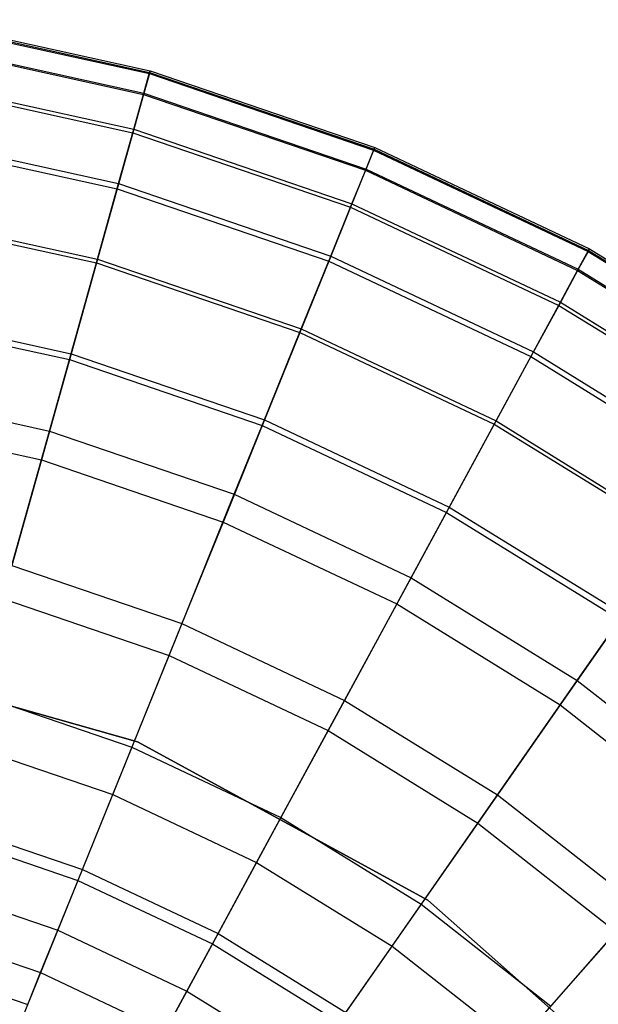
# Model space of a CAD drawing. Extents: x -91 to 91, y -91 to 262.
# Tile 354 of 480: x 6 to 14, y 16 to 29. Entities that reach past the tile are written whole.
import ezdxf

# ---------------------------------------------------------------- set-up
doc = ezdxf.new("R2010")
doc.units = 0
doc.header["$LTSCALE"] = 25.4
doc.layers.get('0').update_dxf_attribs({"linetype": 'CONTINUOUS'})

# ---------------------------------------------------------------- blocks, each defined once
blk = doc.blocks.new('ETE0_STL_1')
at = {"color": 0}
for p, q in [((4.748, 29.313, 216.921), (8, 28.597, 216.921)), ((4.748, 29.313, 216.921), (8, 28.597, 216.921)), ((4.75, 29.328, 213.7), (8.004, 28.612, 213.7)), ((4.75, 29.328, 213.7), (8.004, 28.612, 213.7)), ((4.754, 29.353, 216.234), (8.011, 28.636, 216.234)), ((4.754, 29.353, 216.234), (8.011, 28.636, 216.234)), ((4.699, 29.011, 219.385), (7.917, 28.303, 219.385)), ((4.699, 29.011, 219.385), (7.917, 28.303, 219.385)), ((4.702, 29.03, 211.096), (7.923, 28.321, 211.096)), ((4.702, 29.03, 211.096), (7.923, 28.321, 211.096)), ((8.011, 28.636, 216.234), (8, 28.597, 216.921)), ((8.011, 28.636, 216.234), (8, 28.597, 216.921)), ((8.004, 28.612, 213.7), (8.011, 28.636, 216.234)), ((8.004, 28.612, 213.7), (8.011, 28.636, 216.234)), ((8.011, 28.636, 216.234), (11.166, 27.559, 216.234)), ((8.011, 28.636, 216.234), (11.166, 27.559, 216.234)), ((4.618, 28.511, 208.674), (7.781, 27.815, 208.674)), ((4.618, 28.511, 208.674), (7.781, 27.815, 208.674)), ((8, 28.597, 216.921), (7.917, 28.303, 219.385)), ((8, 28.597, 216.921), (7.917, 28.303, 219.385)), ((7.923, 28.321, 211.096), (8.004, 28.612, 213.7)), ((7.923, 28.321, 211.096), (8.004, 28.612, 213.7)), ((8, 28.597, 216.921), (11.151, 27.521, 216.921)), ((8, 28.597, 216.921), (11.151, 27.521, 216.921)), ((8.004, 28.612, 213.7), (11.157, 27.536, 213.7)), ((8.004, 28.612, 213.7), (11.157, 27.536, 213.7)), ((4.61, 28.461, 221.885), (7.767, 27.766, 221.885)), ((4.61, 28.461, 221.885), (7.767, 27.766, 221.885)), ((7.917, 28.303, 219.385), (7.767, 27.766, 221.885)), ((7.917, 28.303, 219.385), (7.767, 27.766, 221.885)), ((7.781, 27.815, 208.674), (7.923, 28.321, 211.096)), ((7.781, 27.815, 208.674), (7.923, 28.321, 211.096)), ((7.917, 28.303, 219.385), (11.037, 27.238, 219.385)), ((7.917, 28.303, 219.385), (11.037, 27.238, 219.385)), ((7.923, 28.321, 211.096), (11.044, 27.256, 211.096)), ((7.923, 28.321, 211.096), (11.044, 27.256, 211.096)), ((7.567, 27.051, 206.111), (7.781, 27.815, 208.674)), ((7.567, 27.051, 206.111), (7.781, 27.815, 208.674)), ((7.781, 27.815, 208.674), (10.846, 26.769, 208.674)), ((7.781, 27.815, 208.674), (10.846, 26.769, 208.674)), ((4.479, 27.653, 224.424), (7.547, 26.978, 224.424)), ((4.479, 27.653, 224.424), (7.547, 26.978, 224.424)), ((4.491, 27.728, 206.111), (7.567, 27.051, 206.111)), ((4.491, 27.728, 206.111), (7.567, 27.051, 206.111)), ((7.767, 27.766, 221.885), (7.547, 26.978, 224.424)), ((7.767, 27.766, 221.885), (7.547, 26.978, 224.424)), ((7.767, 27.766, 221.885), (10.827, 26.722, 221.885)), ((7.767, 27.766, 221.885), (10.827, 26.722, 221.885)), ((11.151, 27.521, 216.921), (11.037, 27.238, 219.385)), ((11.151, 27.521, 216.921), (11.037, 27.238, 219.385)), ((11.044, 27.256, 211.096), (11.157, 27.536, 213.7)), ((11.044, 27.256, 211.096), (11.157, 27.536, 213.7)), ((11.166, 27.559, 216.234), (11.151, 27.521, 216.921)), ((11.166, 27.559, 216.234), (11.151, 27.521, 216.921)), ((11.151, 27.521, 216.921), (14.163, 26.1, 216.921)), ((11.151, 27.521, 216.921), (14.163, 26.1, 216.921)), ((11.157, 27.536, 213.7), (11.166, 27.559, 216.234)), ((11.157, 27.536, 213.7), (11.166, 27.559, 216.234)), ((11.157, 27.536, 213.7), (14.17, 26.114, 213.7)), ((11.157, 27.536, 213.7), (14.17, 26.114, 213.7)), ((11.166, 27.559, 216.234), (14.182, 26.135, 216.234)), ((11.166, 27.559, 216.234), (14.182, 26.135, 216.234)), ((11.037, 27.238, 219.385), (10.827, 26.722, 221.885)), ((11.037, 27.238, 219.385), (10.827, 26.722, 221.885)), ((10.846, 26.769, 208.674), (11.044, 27.256, 211.096)), ((10.846, 26.769, 208.674), (11.044, 27.256, 211.096)), ((11.037, 27.238, 219.385), (14.017, 25.831, 219.385)), ((11.037, 27.238, 219.385), (14.017, 25.831, 219.385)), ((11.044, 27.256, 211.096), (14.026, 25.848, 211.096)), ((11.044, 27.256, 211.096), (14.026, 25.848, 211.096)), ((7.547, 26.978, 224.424), (7.256, 25.939, 226.958)), ((7.547, 26.978, 224.424), (7.256, 25.939, 226.958)), ((7.27, 25.988, 203.322), (7.567, 27.051, 206.111)), ((7.27, 25.988, 203.322), (7.567, 27.051, 206.111)), ((7.547, 26.978, 224.424), (10.52, 25.963, 224.424)), ((7.547, 26.978, 224.424), (10.52, 25.963, 224.424)), ((7.567, 27.051, 206.111), (10.548, 26.034, 206.111)), ((7.567, 27.051, 206.111), (10.548, 26.034, 206.111)), ((10.827, 26.722, 221.885), (10.52, 25.963, 224.424)), ((10.827, 26.722, 221.885), (10.52, 25.963, 224.424)), ((10.548, 26.034, 206.111), (10.846, 26.769, 208.674)), ((10.548, 26.034, 206.111), (10.846, 26.769, 208.674)), ((10.827, 26.722, 221.885), (13.751, 25.342, 221.885)), ((10.827, 26.722, 221.885), (13.751, 25.342, 221.885)), ((10.846, 26.769, 208.674), (13.775, 25.386, 208.674)), ((10.846, 26.769, 208.674), (13.775, 25.386, 208.674)), ((4.306, 26.588, 226.958), (7.256, 25.939, 226.958)), ((4.306, 26.588, 226.958), (7.256, 25.939, 226.958)), ((4.314, 26.638, 203.322), (7.27, 25.988, 203.322)), ((4.314, 26.638, 203.322), (7.27, 25.988, 203.322)), ((14.182, 26.135, 216.234), (14.163, 26.1, 216.921)), ((14.182, 26.135, 216.234), (14.163, 26.1, 216.921)), ((14.17, 26.114, 213.7), (14.182, 26.135, 216.234)), ((14.17, 26.114, 213.7), (14.182, 26.135, 216.234)), ((14.182, 26.135, 216.234), (17.019, 24.383, 216.234)), ((14.182, 26.135, 216.234), (17.019, 24.383, 216.234)), ((10.134, 25.01, 203.322), (10.548, 26.034, 206.111)), ((10.134, 25.01, 203.322), (10.548, 26.034, 206.111)), ((10.548, 26.034, 206.111), (13.397, 24.689, 206.111)), ((10.548, 26.034, 206.111), (13.397, 24.689, 206.111)), ((14.163, 26.1, 216.921), (14.017, 25.831, 219.385)), ((14.163, 26.1, 216.921), (14.017, 25.831, 219.385)), ((14.026, 25.848, 211.096), (14.17, 26.114, 213.7)), ((14.026, 25.848, 211.096), (14.17, 26.114, 213.7)), ((14.163, 26.1, 216.921), (16.996, 24.35, 216.921)), ((14.163, 26.1, 216.921), (16.996, 24.35, 216.921)), ((14.17, 26.114, 213.7), (17.005, 24.363, 213.7)), ((14.17, 26.114, 213.7), (17.005, 24.363, 213.7)), ((6.876, 24.58, 200.254), (7.27, 25.988, 203.322)), ((6.876, 24.58, 200.254), (7.27, 25.988, 203.322)), ((7.256, 25.939, 226.958), (6.899, 24.663, 229.418)), ((7.256, 25.939, 226.958), (6.899, 24.663, 229.418)), ((7.256, 25.939, 226.958), (10.115, 24.963, 226.958)), ((7.256, 25.939, 226.958), (10.115, 24.963, 226.958)), ((7.27, 25.988, 203.322), (10.134, 25.01, 203.322)), ((7.27, 25.988, 203.322), (10.134, 25.01, 203.322)), ((10.52, 25.963, 224.424), (10.115, 24.963, 226.958)), ((10.52, 25.963, 224.424), (10.115, 24.963, 226.958)), ((10.52, 25.963, 224.424), (13.361, 24.622, 224.424)), ((10.52, 25.963, 224.424), (13.361, 24.622, 224.424)), ((14.017, 25.831, 219.385), (13.751, 25.342, 221.885)), ((14.017, 25.831, 219.385), (13.751, 25.342, 221.885)), ((13.775, 25.386, 208.674), (14.026, 25.848, 211.096)), ((13.775, 25.386, 208.674), (14.026, 25.848, 211.096)), ((14.017, 25.831, 219.385), (16.821, 24.1, 219.385)), ((14.017, 25.831, 219.385), (16.821, 24.1, 219.385)), ((14.026, 25.848, 211.096), (16.832, 24.115, 211.096)), ((14.026, 25.848, 211.096), (16.832, 24.115, 211.096)), ((13.751, 25.342, 221.885), (13.361, 24.622, 224.424)), ((13.751, 25.342, 221.885), (13.361, 24.622, 224.424)), ((13.397, 24.689, 206.111), (13.775, 25.386, 208.674)), ((13.397, 24.689, 206.111), (13.775, 25.386, 208.674)), ((13.751, 25.342, 221.885), (16.502, 23.643, 221.885)), ((13.751, 25.342, 221.885), (16.502, 23.643, 221.885)), ((13.775, 25.386, 208.674), (16.531, 23.684, 208.674)), ((13.775, 25.386, 208.674), (16.531, 23.684, 208.674)), ((4.081, 25.196, 200.254), (6.876, 24.58, 200.254)), ((4.081, 25.196, 200.254), (6.876, 24.58, 200.254)), ((4.095, 25.281, 229.418), (6.899, 24.663, 229.418)), ((4.095, 25.281, 229.418), (6.899, 24.663, 229.418)), ((9.585, 23.656, 200.254), (10.134, 25.01, 203.322)), ((9.585, 23.656, 200.254), (10.134, 25.01, 203.322)), ((10.115, 24.963, 226.958), (9.617, 23.736, 229.418)), ((10.115, 24.963, 226.958), (9.617, 23.736, 229.418)), ((10.115, 24.963, 226.958), (12.846, 23.674, 226.958)), ((10.115, 24.963, 226.958), (12.846, 23.674, 226.958)), ((10.134, 25.01, 203.322), (12.87, 23.719, 203.322)), ((10.134, 25.01, 203.322), (12.87, 23.719, 203.322)), ((6.899, 24.663, 229.418), (6.482, 23.172, 231.754)), ((6.899, 24.663, 229.418), (6.482, 23.172, 231.754)), ((6.899, 24.663, 229.418), (9.617, 23.736, 229.418)), ((6.899, 24.663, 229.418), (9.617, 23.736, 229.418)), ((13.361, 24.622, 224.424), (12.846, 23.674, 226.958)), ((13.361, 24.622, 224.424), (12.846, 23.674, 226.958)), ((12.87, 23.719, 203.322), (13.397, 24.689, 206.111)), ((12.87, 23.719, 203.322), (13.397, 24.689, 206.111)), ((13.361, 24.622, 224.424), (16.034, 22.972, 224.424)), ((13.361, 24.622, 224.424), (16.034, 22.972, 224.424)), ((13.397, 24.689, 206.111), (16.077, 23.034, 206.111)), ((13.397, 24.689, 206.111), (16.077, 23.034, 206.111)), ((6.595, 23.576, 198.306), (6.876, 24.58, 200.254)), ((6.595, 23.576, 198.306), (6.876, 24.58, 200.254)), ((6.876, 24.58, 200.254), (9.585, 23.656, 200.254)), ((6.876, 24.58, 200.254), (9.585, 23.656, 200.254)), ((3.914, 24.166, 198.306), (6.595, 23.576, 198.306)), ((3.914, 24.166, 198.306), (6.595, 23.576, 198.306)), ((3.847, 23.752, 231.754), (6.482, 23.172, 231.754)), ((3.847, 23.752, 231.754), (6.482, 23.172, 231.754)), ((9.617, 23.736, 229.418), (9.036, 22.3, 231.754)), ((9.617, 23.736, 229.418), (9.036, 22.3, 231.754)), ((9.193, 22.689, 198.306), (9.585, 23.656, 200.254)), ((9.193, 22.689, 198.306), (9.585, 23.656, 200.254)), ((9.585, 23.656, 200.254), (12.173, 22.434, 200.254)), ((9.585, 23.656, 200.254), (12.173, 22.434, 200.254)), ((9.617, 23.736, 229.418), (12.214, 22.51, 229.418)), ((9.617, 23.736, 229.418), (12.214, 22.51, 229.418)), ((12.173, 22.434, 200.254), (12.87, 23.719, 203.322)), ((12.173, 22.434, 200.254), (12.87, 23.719, 203.322)), ((12.846, 23.674, 226.958), (12.214, 22.51, 229.418)), ((12.846, 23.674, 226.958), (12.214, 22.51, 229.418)), ((12.846, 23.674, 226.958), (15.416, 22.087, 226.958)), ((12.846, 23.674, 226.958), (15.416, 22.087, 226.958)), ((12.87, 23.719, 203.322), (15.445, 22.128, 203.322)), ((12.87, 23.719, 203.322), (15.445, 22.128, 203.322)), ((5.938, 21.226, 194.123), (6.595, 23.576, 198.306)), ((5.938, 21.226, 194.123), (6.595, 23.576, 198.306)), ((6.595, 23.576, 198.306), (9.193, 22.689, 198.306)), ((6.595, 23.576, 198.306), (9.193, 22.689, 198.306)), ((6.482, 23.172, 231.754), (6.068, 21.69, 233.679)), ((6.482, 23.172, 231.754), (6.068, 21.69, 233.679)), ((6.482, 23.172, 231.754), (9.036, 22.3, 231.754)), ((6.482, 23.172, 231.754), (9.036, 22.3, 231.754)), ((8.277, 20.428, 194.123), (9.193, 22.689, 198.306)), ((8.277, 20.428, 194.123), (9.193, 22.689, 198.306)), ((9.193, 22.689, 198.306), (11.676, 21.517, 198.306)), ((9.193, 22.689, 198.306), (11.676, 21.517, 198.306)), ((12.214, 22.51, 229.418), (11.476, 21.149, 231.754)), ((12.214, 22.51, 229.418), (11.476, 21.149, 231.754)), ((11.676, 21.517, 198.306), (12.173, 22.434, 200.254)), ((11.676, 21.517, 198.306), (12.173, 22.434, 200.254)), ((12.173, 22.434, 200.254), (14.609, 20.93, 200.254)), ((12.173, 22.434, 200.254), (14.609, 20.93, 200.254)), ((12.214, 22.51, 229.418), (14.658, 21.001, 229.418)), ((12.214, 22.51, 229.418), (14.658, 21.001, 229.418)), ((9.036, 22.3, 231.754), (8.458, 20.874, 233.679)), ((9.036, 22.3, 231.754), (8.458, 20.874, 233.679)), ((9.036, 22.3, 231.754), (11.476, 21.149, 231.754)), ((9.036, 22.3, 231.754), (11.476, 21.149, 231.754)), ((6.068, 21.69, 233.679), (8.458, 20.874, 233.679)), ((6.068, 21.69, 233.679), (8.458, 20.874, 233.679)), ((10.512, 19.373, 194.123), (11.676, 21.517, 198.306)), ((10.512, 19.373, 194.123), (11.676, 21.517, 198.306)), ((11.676, 21.517, 198.306), (14.012, 20.075, 198.306)), ((11.676, 21.517, 198.306), (14.012, 20.075, 198.306)), ((5.938, 21.226, 194.123), (8.277, 20.428, 194.123)), ((5.938, 21.226, 194.123), (8.277, 20.428, 194.123)), ((11.476, 21.149, 231.754), (10.742, 19.796, 233.679)), ((11.476, 21.149, 231.754), (10.742, 19.796, 233.679)), ((11.476, 21.149, 231.754), (13.772, 19.731, 231.754)), ((11.476, 21.149, 231.754), (13.772, 19.731, 231.754)), ((14.658, 21.001, 229.418), (13.772, 19.731, 231.754)), ((14.658, 21.001, 229.418), (13.772, 19.731, 231.754)), ((14.012, 20.075, 198.306), (14.609, 20.93, 200.254)), ((14.012, 20.075, 198.306), (14.609, 20.93, 200.254)), ((8.458, 20.874, 233.679), (7.755, 19.139, 235.628)), ((8.458, 20.874, 233.679), (7.755, 19.139, 235.628)), ((8.458, 20.874, 233.679), (10.742, 19.796, 233.679)), ((8.458, 20.874, 233.679), (10.742, 19.796, 233.679)), ((7.835, 19.214, 158.5), (3.363, 20.476, 158.5)), ((3.363, 20.476, 159.5), (7.835, 19.214, 159.5)), ((3.363, 20.476, 159.5), (7.835, 19.214, 159.5)), ((7.835, 19.214, 158.5), (3.363, 20.476, 158.5)), ((7.486, 18.475, 190.531), (8.277, 20.428, 194.123)), ((7.486, 18.475, 190.531), (8.277, 20.428, 194.123)), ((8.277, 20.428, 194.123), (10.512, 19.373, 194.123)), ((8.277, 20.428, 194.123), (10.512, 19.373, 194.123)), ((12.615, 18.074, 194.123), (14.012, 20.075, 198.306)), ((12.615, 18.074, 194.123), (14.012, 20.075, 198.306)), ((14.012, 20.075, 198.306), (16.171, 18.38, 198.306)), ((14.012, 20.075, 198.306), (16.171, 18.38, 198.306)), ((5.563, 19.886, 235.628), (7.755, 19.139, 235.628)), ((5.563, 19.886, 235.628), (7.755, 19.139, 235.628)), ((10.742, 19.796, 233.679), (9.849, 18.15, 235.628)), ((10.742, 19.796, 233.679), (9.849, 18.15, 235.628)), ((10.742, 19.796, 233.679), (12.891, 18.469, 233.679)), ((10.742, 19.796, 233.679), (12.891, 18.469, 233.679)), ((13.772, 19.731, 231.754), (12.891, 18.469, 233.679)), ((13.772, 19.731, 231.754), (12.891, 18.469, 233.679)), ((13.772, 19.731, 231.754), (15.894, 18.065, 231.754)), ((13.772, 19.731, 231.754), (15.894, 18.065, 231.754)), ((9.507, 17.521, 190.531), (10.512, 19.373, 194.123)), ((9.507, 17.521, 190.531), (10.512, 19.373, 194.123)), ((10.512, 19.373, 194.123), (12.615, 18.074, 194.123)), ((10.512, 19.373, 194.123), (12.615, 18.074, 194.123)), ((5.37, 19.197, 190.531), (7.486, 18.475, 190.531)), ((5.37, 19.197, 190.531), (7.486, 18.475, 190.531)), ((7.755, 19.139, 235.628), (6.997, 17.269, 237.355)), ((7.755, 19.139, 235.628), (6.997, 17.269, 237.355)), ((7.755, 19.139, 235.628), (9.849, 18.15, 235.628)), ((7.755, 19.139, 235.628), (9.849, 18.15, 235.628)), ((11.914, 16.989, 158.5), (7.835, 19.214, 158.5)), ((7.835, 19.214, 159.5), (11.914, 16.989, 159.5)), ((7.835, 19.214, 159.5), (11.914, 16.989, 159.5)), ((7.835, 19.214, 159.5), (7.835, 19.214, 158.5)), ((11.914, 16.989, 158.5), (7.835, 19.214, 158.5)), ((7.835, 19.214, 159.5), (7.835, 19.214, 158.5)), ((7.059, 17.422, 188.302), (7.486, 18.475, 190.531)), ((7.059, 17.422, 188.302), (7.486, 18.475, 190.531)), ((7.486, 18.475, 190.531), (9.507, 17.521, 190.531)), ((7.486, 18.475, 190.531), (9.507, 17.521, 190.531)), ((12.891, 18.469, 233.679), (11.819, 16.933, 235.628)), ((12.891, 18.469, 233.679), (11.819, 16.933, 235.628)), ((12.891, 18.469, 233.679), (14.878, 16.909, 233.679)), ((12.891, 18.469, 233.679), (14.878, 16.909, 233.679)), ((9.849, 18.15, 235.628), (8.887, 16.377, 237.355)), ((9.849, 18.15, 235.628), (8.887, 16.377, 237.355)), ((9.849, 18.15, 235.628), (11.819, 16.933, 235.628)), ((9.849, 18.15, 235.628), (11.819, 16.933, 235.628)), ((5.064, 18.103, 188.302), (7.059, 17.422, 188.302)), ((5.064, 18.103, 188.302), (7.059, 17.422, 188.302)), ((11.409, 16.346, 190.531), (12.615, 18.074, 194.123)), ((11.409, 16.346, 190.531), (12.615, 18.074, 194.123)), ((12.615, 18.074, 194.123), (14.559, 16.548, 194.123)), ((12.615, 18.074, 194.123), (14.559, 16.548, 194.123)), ((5.02, 17.944, 237.355), (6.997, 17.269, 237.355)), ((5.02, 17.944, 237.355), (6.997, 17.269, 237.355)), ((6.714, 16.571, 186.008), (7.059, 17.422, 188.302)), ((6.714, 16.571, 186.008), (7.059, 17.422, 188.302)), ((7.059, 17.422, 188.302), (8.966, 16.522, 188.302)), ((7.059, 17.422, 188.302), (8.966, 16.522, 188.302)), ((8.966, 16.522, 188.302), (9.507, 17.521, 190.531)), ((8.966, 16.522, 188.302), (9.507, 17.521, 190.531)), ((9.507, 17.521, 190.531), (11.409, 16.346, 190.531)), ((9.507, 17.521, 190.531), (11.409, 16.346, 190.531)), ((4.817, 17.219, 186.008), (6.714, 16.571, 186.008)), ((4.817, 17.219, 186.008), (6.714, 16.571, 186.008)), ((6.997, 17.269, 237.355), (6.191, 15.28, 238.853)), ((6.997, 17.269, 237.355), (6.191, 15.28, 238.853)), ((6.997, 17.269, 237.355), (8.887, 16.377, 237.355)), ((6.997, 17.269, 237.355), (8.887, 16.377, 237.355)), ((11.819, 16.933, 235.628), (10.664, 15.279, 237.355)), ((11.819, 16.933, 235.628), (10.664, 15.279, 237.355)), ((11.819, 16.933, 235.628), (13.641, 15.503, 235.628)), ((11.819, 16.933, 235.628), (13.641, 15.503, 235.628)), ((15.396, 13.912, 158.5), (11.914, 16.989, 158.5)), ((11.914, 16.989, 159.5), (15.396, 13.912, 159.5)), ((11.914, 16.989, 159.5), (15.396, 13.912, 159.5)), ((11.914, 16.989, 159.5), (11.914, 16.989, 158.5)), ((15.396, 13.912, 158.5), (11.914, 16.989, 158.5)), ((11.914, 16.989, 159.5), (11.914, 16.989, 158.5)), ((14.878, 16.909, 233.679), (13.641, 15.503, 235.628)), ((14.878, 16.909, 233.679), (13.641, 15.503, 235.628)), ((4.643, 16.597, 183.76), (6.472, 15.973, 183.76)), ((4.643, 16.597, 183.76), (6.472, 15.973, 183.76)), ((6.472, 15.973, 183.76), (6.714, 16.571, 186.008)), ((6.472, 15.973, 183.76), (6.714, 16.571, 186.008)), ((6.714, 16.571, 186.008), (8.528, 15.715, 186.008)), ((6.714, 16.571, 186.008), (8.528, 15.715, 186.008)), ((8.528, 15.715, 186.008), (8.966, 16.522, 188.302)), ((8.528, 15.715, 186.008), (8.966, 16.522, 188.302)), ((8.966, 16.522, 188.302), (10.759, 15.415, 188.302)), ((8.966, 16.522, 188.302), (10.759, 15.415, 188.302)), ((13.168, 14.966, 190.531), (14.559, 16.548, 194.123)), ((13.168, 14.966, 190.531), (14.559, 16.548, 194.123)), ((8.887, 16.377, 237.355), (7.863, 14.491, 238.853)), ((8.887, 16.377, 237.355), (7.863, 14.491, 238.853)), ((8.887, 16.377, 237.355), (10.664, 15.279, 237.355)), ((8.887, 16.377, 237.355), (10.664, 15.279, 237.355)), ((10.759, 15.415, 188.302), (11.409, 16.346, 190.531)), ((10.759, 15.415, 188.302), (11.409, 16.346, 190.531)), ((11.409, 16.346, 190.531), (13.168, 14.966, 190.531)), ((11.409, 16.346, 190.531), (13.168, 14.966, 190.531)), ((4.513, 16.132, 181.226), (6.291, 15.526, 181.226)), ((4.513, 16.132, 181.226), (6.291, 15.526, 181.226)), ((6.291, 15.526, 181.226), (6.472, 15.973, 183.76)), ((6.291, 15.526, 181.226), (6.472, 15.973, 183.76)), ((6.472, 15.973, 183.76), (8.22, 15.148, 183.76)), ((6.472, 15.973, 183.76), (8.22, 15.148, 183.76)), ((8.22, 15.148, 183.76), (8.528, 15.715, 186.008)), ((8.22, 15.148, 183.76), (8.528, 15.715, 186.008)), ((8.528, 15.715, 186.008), (10.233, 14.662, 186.008)), ((8.528, 15.715, 186.008), (10.233, 14.662, 186.008))]:
    blk.add_line(p, q, dxfattribs=at)

msp = doc.modelspace()

# ---------------------------------------------------------------- block references
at = {"color": 253}
msp.add_blockref('ETE0_STL_1', (0, 0), dxfattribs=at)

doc.saveas('drawing.dxf')
